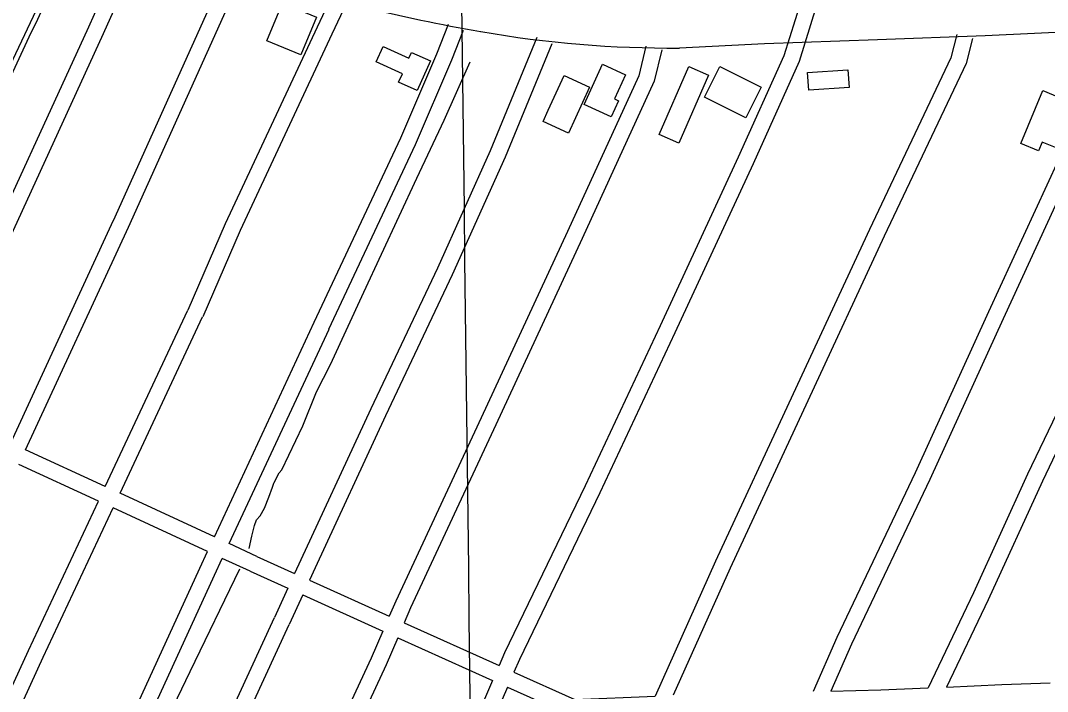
# Model space of a CAD drawing. Extents: x 3704301 to 3742427, y 506229 to 532009.
# Drawn here: x 3718151 to 3720045, y 524234 to 525472 of the extents above; entities that cross this region are included whole.
import ezdxf

# ---------------------------------------------------------------- set-up
doc = ezdxf.new("R2010")
doc.units = 0
for name, color, linetype in [('V-BLDG-OTLN', 7, 'Continuous'), ('V-GRID-MAJR', 7, 'Continuous'), ('V-ROAD-CNTR', 7, 'Continuous'), ('V-TOPO-SHOR', 7, 'Continuous')]:
    doc.layers.add(name, color=color, linetype=linetype)

msp = doc.modelspace()

# ---------------------------------------------------------------- linework, layer by layer
at = {"layer": 'V-BLDG-OTLN'}
for points in [[(3718696.69, 525478.007), (3718667.85, 525408.377), (3718605.224, 525434.316), (3718634.0640000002, 525503.946)], [(3718907.127, 525397.2490000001), (3718882.5, 525342.754), (3718848.367, 525358.179), (3718855.4050000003, 525373.754), (3718806.913, 525395.666), (3718819.719, 525424.006), (3718867.49, 525402.42), (3718872.272, 525413.001)], [(3719190.3910000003, 525316.857), (3719224.3850000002, 525391.134), (3719266.8910000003, 525371.68), (3719246.61, 525327.368), (3719254.247, 525323.873), (3719240.534, 525293.909)], [(3719328.883, 525261.549), (3719383.75, 525387.136), (3719420.273, 525371.18), (3719365.407, 525245.593)], [(3719441.062, 525387.166), (3719517.1010000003, 525348.912), (3719488.7090000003, 525292.476), (3719412.67, 525330.73)], [(3719679.264, 525348.077), (3719604.859, 525343.383), (3719602.8030000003, 525375.978), (3719677.208, 525380.671)], [(3719124.4620000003, 525306.612), (3719153.901, 525370.523), (3719200.632, 525348.998), (3719161.631, 525264.327), (3719114.9, 525285.852)], [(3719996.45, 525244.769), (3720036.867, 525342.585), (3720094.024, 525318.968), (3720060.3370000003, 525237.441), (3720035.348, 525247.7660000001), (3720028.6180000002, 525231.477)]]:
    msp.add_lwpolyline(points, close=True, dxfattribs=at)
at = {"layer": 'V-GRID-MAJR'}
msp.add_spline([(3719130.791, 511775.213), (3719057.661, 517832.646), (3718984.494, 523893.163), (3718911.326, 529953.694), (3718911.289, 529956.764)], degree=3, dxfattribs=at)
at = {"layer": 'V-ROAD-CNTR'}
for p, q in [((3718586.696787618, 524483.322007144), (3718656.4796480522, 524451.9090699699)), ((3718574.382812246, 524455.966061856), (3718644.1816726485, 524424.5441246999)), ((3718644.1816726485, 524424.5441246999), (3718619.4967220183, 524370.3872330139)), ((3718683.982593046, 524439.5280947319), (3718831.2472985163, 524373.23422732)), ((3718671.5376179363, 524412.230149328), (3718646.7946674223, 524357.9452578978)), ((3718671.5376179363, 524412.230149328), (3718819.45032211, 524345.6452824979))]:
    msp.add_line(p, q, dxfattribs=at)
for points in [[(3720902.613155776, 527032.0289097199), (3720884.598191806, 526994.4859848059), (3720718.7225235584, 526629.4997147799), (3720562.962835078, 526287.1273995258), (3720427.1351067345, 525994.3259851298), (3720252.746455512, 525611.6257505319), (3720228.2705044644, 525563.4278469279), (3720130.1447007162, 525355.22726333), (3719936.3530882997, 524934.2891052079), (3719801.367358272, 524637.530698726), (3719656.6566476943, 524333.706306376), (3719612.8267353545, 524234.14050550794)], [(3719191.4045782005, 526520.903931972), (3719150.7196595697, 526434.5151047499), (3719030.9658990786, 526180.894611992), (3718906.2001486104, 525907.209159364), (3718798.244364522, 525680.250613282), (3718767.0834268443, 525606.71176036), (3718697.9975650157, 525459.3340551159), (3718528.686903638, 525097.0767796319), (3718459.52604196, 524937.28809921)], [(3719218.6215237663, 526508.283957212), (3719177.853605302, 526421.719130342), (3719058.1798446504, 526168.2666372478), (3718933.3960942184, 525894.543184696), (3718825.614309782, 525667.9486378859), (3718794.48537204, 525594.4877848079), (3718725.1675106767, 525446.6160805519), (3718556.046848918, 525084.7648042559), (3718487.057986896, 524925.3721230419)], [(3717861.3982382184, 524818.2763372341), (3718244.839471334, 525628.8837160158), (3718381.090198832, 525925.4741228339)], [(3717959.473042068, 524772.98342782), (3718060.3138403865, 524989.159995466), (3718276.9104071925, 525460.3860530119), (3718360.7792394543, 525648.0756776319)], [(3717986.708987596, 524760.405452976), (3718087.5377859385, 524976.5540206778), (3718304.234352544, 525448.00207778), (3718388.1691846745, 525635.835702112)], [(3718322.5703158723, 525103.2297673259), (3718540.401880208, 525586.6378005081)], [(3718349.9222611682, 525090.9057919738), (3718567.7538255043, 525574.313825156)], [(3719590.081780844, 525506.3719610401), (3719559.030842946, 525406.746160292), (3719474.8540113, 525219.810534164), (3719330.870299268, 524908.5421567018), (3719192.75957549, 524613.4157469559), (3719043.768873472, 524305.547362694), (3719033.7008936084, 524282.096409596)], [(3721352.883255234, 525512.039949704), (3721202.58055584, 525494.2609852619), (3720961.970037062, 525478.3740170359), (3720673.3466143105, 525474.3560250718), (3720385.461190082, 525458.1750574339), (3720099.75776149, 525451.5930705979), (3719930.37310026, 525443.9140859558), (3719731.620497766, 525436.085101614), (3719523.29891441, 525429.0071157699), (3719366.3372283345, 525421.116131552)], [(3719618.7237235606, 525497.4459788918), (3719587.1307867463, 525396.0841816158), (3719502.145956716, 525207.3545590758), (3719358.0702448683, 524895.886182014), (3719219.84952131, 524600.5237727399), (3719071.068818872, 524293.08938761), (3719061.0608388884, 524269.78043422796)], [(3718692.791575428, 524915.4351429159), (3718852.4492561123, 525255.620462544), (3718918.9021232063, 525410.61715255), (3718940.259080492, 525465.1800434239)], [(3718719.9495211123, 524902.6891684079), (3718879.823201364, 525243.33248712), (3718946.6640676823, 525399.2371753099), (3718968.1950246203, 525454.2460652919)], [(3719103.4877540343, 525440.3090931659), (3719017.1619266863, 525231.71751035), (3718919.977121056, 525015.291943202), (3718797.097366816, 524755.320463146), (3718656.4796480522, 524451.9090699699)], [(3719131.2076985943, 525428.8371161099), (3719044.711871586, 525219.8335341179), (3718947.22506656, 525002.735968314), (3718824.2693124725, 524742.6024885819), (3718694.422572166, 524462.4360489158), (3718683.982593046, 524439.5280947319)], [(3719877.906205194, 525446.098081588), (3719867.0242269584, 525403.0681676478), (3719717.04852691, 525086.6268005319), (3719575.9248091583, 524783.139407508), (3719432.990095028, 524474.331025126), (3719321.3563182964, 524225.63752251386)], [(3719906.9901470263, 525438.7420962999), (3719895.3901702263, 525392.8701880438), (3719744.204472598, 525073.876826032), (3719603.13875473, 524770.51343276), (3719460.288040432, 524461.887050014), (3719354.89425122, 524227.0965195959)], [(3719304.625351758, 525424.829124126), (3719291.4413781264, 525369.8112341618), (3719159.967641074, 525082.504808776), (3719000.6509597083, 524738.859496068), (3718843.004275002, 524400.7291723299), (3718831.2472985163, 524373.23422732)], [(3719333.7992934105, 525417.8391381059), (3719319.9353211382, 525359.9812538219), (3719187.2155865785, 525069.9548338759), (3719027.8549053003, 524726.2115213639), (3718870.398220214, 524388.491196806), (3718858.6082437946, 524360.9172519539)], [(3720104.0477529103, 525226.8045201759), (3720276.378408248, 525142.5136887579), (3720135.10769079, 524829.8703140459), (3720035.8948892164, 524622.1187295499), (3719935.9780890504, 524403.151167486), (3719859.0882428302, 524242.347489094)], [(3720091.498778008, 525199.546574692), (3719963.6330337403, 524921.8051301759), (3719828.565303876, 524624.8687240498), (3719683.934593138, 524321.210331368), (3719645.9576690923, 524234.9405039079)], [(3720091.498778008, 525199.5455746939), (3720237.058486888, 525128.3497170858), (3720107.899745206, 524842.5122887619), (3720008.710943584, 524634.810704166), (3719908.796143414, 524415.8491420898), (3719825.1413107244, 524240.89649199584)], [(3718133.1716946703, 524692.7675882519), (3718322.6263157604, 525103.3527670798)], [(3718160.407640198, 524680.1896134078), (3718349.86626128, 525090.7827922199)], [(3718307.23634654, 524612.3807490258), (3718459.7100415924, 524937.6960983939)], [(3718334.472292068, 524599.8027741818), (3718486.8739872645, 524924.964123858)], [(3718508.584943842, 524519.3959349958), (3718692.769575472, 524915.3881430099)], [(3718535.82088937, 524506.8179601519), (3718719.9715210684, 524902.736168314)], [(3718307.2373465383, 524612.3817490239), (3718160.408640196, 524680.1896134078)], [(3718294.5063719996, 524585.216803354), (3718147.8386653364, 524652.949667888)], [(3718508.58594384, 524519.3959349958), (3718334.4732920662, 524599.8037741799)], [(3717895.805169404, 523721.12753153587), (3718165.51662998, 524310.0093537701), (3718294.504372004, 524585.216803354)], [(3717923.176114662, 523708.84455610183), (3718192.73657554, 524297.397378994), (3718321.74131753, 524572.6388285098)], [(3718495.932969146, 524492.1939893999), (3718321.74131753, 524572.6388285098)], [(3718586.8287873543, 524483.262007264), (3718535.8218893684, 524506.8179601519)], [(3718178.523603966, 523799.81837415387), (3718481.614997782, 524461.411050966), (3718495.932969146, 524492.1939893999)], [(3718205.797549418, 523787.32439914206), (3718508.852943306, 524448.8370761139), (3718523.168914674, 524479.6160145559)], [(3718574.25081251, 524456.0260617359), (3718523.168914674, 524479.6160145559)], [(3717907.989145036, 522826.98631982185), (3718619.523721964, 524370.4462328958)], [(3717935.2330905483, 522814.4263449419), (3718646.767667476, 524357.8862580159)], [(3718858.6072437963, 524360.9172519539), (3719033.69989361, 524282.096409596)], [(3718819.4513221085, 524345.6452824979), (3718797.968365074, 524295.4013829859), (3718620.919719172, 523914.3191451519), (3718481.788997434, 523618.77973623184), (3718354.6652516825, 523341.36329106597), (3718195.6335697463, 522992.82598814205), (3718150.650659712, 522891.81019017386), (3718125.6327097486, 522817.055339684)], [(3718846.8122673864, 524333.328307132), (3718825.37031027, 524283.1814074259), (3718648.09566482, 523901.60917057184), (3718508.996943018, 523606.141761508), (3718381.949197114, 523328.8873160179), (3718222.983515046, 522980.49801279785), (3718178.6426037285, 522880.92221194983), (3718154.082652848, 522807.5353587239)], [(3718846.81026739, 524333.328307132), (3719021.862917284, 524254.5254647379)], [(3719021.8639172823, 524254.526464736), (3718988.6439837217, 524177.15361948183), (3718841.6692776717, 523852.59226860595), (3718742.0714768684, 523641.78369022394), (3718617.712725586, 523370.4562328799), (3718499.8659612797, 523119.1157355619), (3718394.465172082, 522889.771194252), (3718378.4642040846, 522820.7793322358)], [(3719061.0588388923, 524269.78043422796), (3719173.4046142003, 524219.20653537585), (3719321.3553182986, 524225.63752251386)], [(3719049.2238625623, 524242.21048936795), (3719016.0939288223, 524165.0476436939), (3718868.897223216, 523839.996293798), (3718769.271422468, 523629.12571553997), (3718644.9306711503, 523357.83825811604), (3718527.0779068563, 523106.4837608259), (3718422.999115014, 522880.01921375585), (3718407.688145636, 522814.00134579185)], [(3719049.222862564, 524242.2094893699), (3719167.588625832, 524188.92459593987), (3719307.6083457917, 524195.01158376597)], [(3719645.956669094, 524234.9405039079), (3719737.71348558, 524237.15749947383), (3719825.140310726, 524240.89549199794)], [(3719859.0872428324, 524242.347489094), (3719960.921039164, 524246.701480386), (3720050.0458609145, 524250.113473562)]]:
    msp.add_lwpolyline(points, dxfattribs=at)
for centre, radius, start, end in [((3719509.682917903, 528395.2214156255), 2987.5972953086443, 255.86065651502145, 260.1696759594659), ((3719352.275691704, 527471.2127863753), 2050.144878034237, 260.11493788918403, 270.3929767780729)]:
    msp.add_arc(centre, radius, start, end, dxfattribs=at)
at = {"layer": 'V-TOPO-SHOR'}
for points in [[(3717877.333, 524817.962), (3717984.628, 525049.148), (3718032.095, 525157.223), (3718102.91, 525304.675), (3718166.785, 525441.924), (3718182.737, 525474.526), (3718189.217, 525487.664), (3718195.261, 525506.184), (3718210.2260000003, 525537.818), (3718228.697, 525578.216), (3718234.673, 525589.892), (3718240.6040000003, 525596.679), (3718246.506, 525600.536), (3718251.929, 525605.373), (3718256.416, 525614.618)], [(3718572.664, 524497.8960000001), (3718577.7660000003, 524520.336), (3718582.843, 524540.331), (3718586.361, 524550.563), (3718592.792, 524558.325), (3718600.7460000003, 524572.425), (3718608.756, 524592.3910000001), (3718615.7770000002, 524610.903), (3718618.296, 524618.7), (3718618.793, 524619.6730000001), (3718628.247, 524637.183), (3718632.701, 524643.005), (3718671.603, 524724.274), (3718696.642, 524787.099), (3718722.539, 524837.207), (3718783.932, 524970.569), (3718882.23, 525180.8200000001), (3718932.619, 525287.89), (3718980.575, 525395.961)], [(3718174.463, 523644.229), (3718317.332, 523966.494), (3718463.9420000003, 524271.123), (3718555.199, 524460.42)]]:
    msp.add_lwpolyline(points, dxfattribs=at)

doc.saveas('drawing.dxf')
